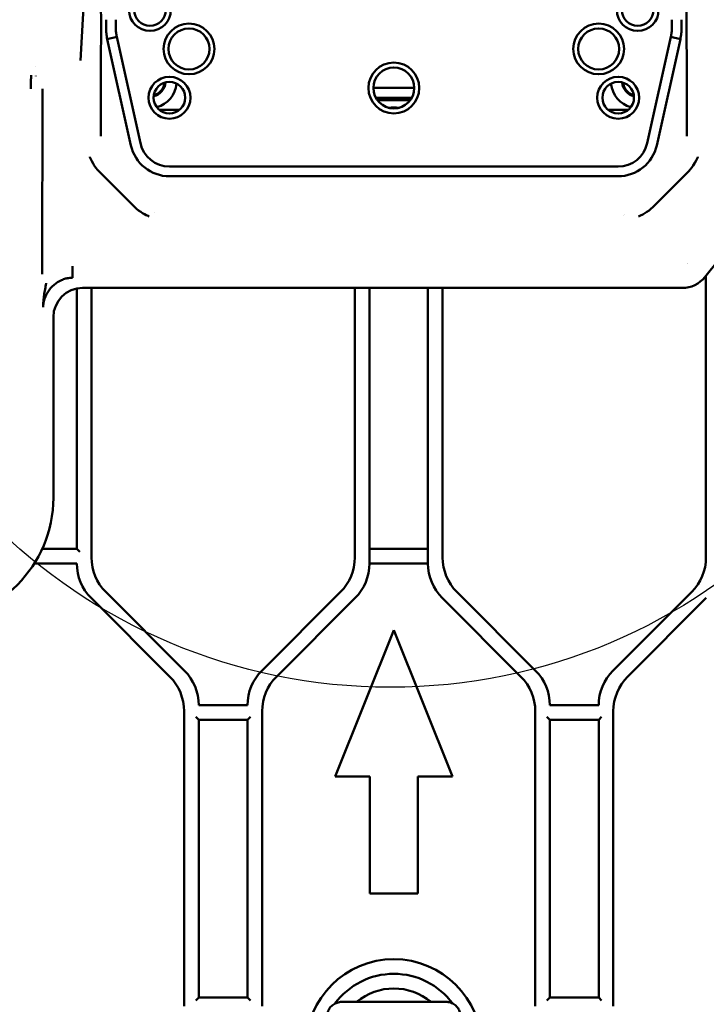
# Model space of a CAD drawing. Header units: millimetres. Extents: x 0 to 14369, y -869 to 2970.
# Tile 334 of 656: x 1751 to 1822, y 1013 to 1114. Entities that reach past the tile are written whole.
import ezdxf

# ---------------------------------------------------------------- set-up
doc = ezdxf.new("R2010")
doc.units = ezdxf.units.MM
doc.header["$LTSCALE"] = 10
doc.layers.add('Detailumgrenzung (ISO)', color=7, linetype='Continuous', lineweight=25)
doc.layers.add('Sichtbar (ISO)', color=7, linetype='Continuous', lineweight=50)

# ---------------------------------------------------------------- blocks, each defined once
blk = doc.blocks.new('2DDetail2')
at = {"layer": 'Detailumgrenzung (ISO)'}
blk.add_circle((178.915, 110.396), 5.8, dxfattribs=at)

msp = doc.modelspace()

# ---------------------------------------------------------------- linework, layer by layer
at = {"layer": 'Sichtbar (ISO)'}
for p, q in [((1757.393, 1110.21), (1757.913, 1119.282)), ((1760.018, 1113.534), (1760.018, 1114.385)), ((1761.018, 1114.385), (1761.018, 1113.534)), ((1819.018, 1114.385), (1819.018, 1113.534)), ((1760.018, 1113.534), (1760.018, 1113.414)), ((1819.018, 1113.534), (1819.018, 1113.414)), ((1761.118, 1112.617), (1760.143, 1112.401)), ((1760.143, 1112.401), (1762.564, 1101.506)), ((1761.118, 1112.617), (1763.539, 1101.723)), ((1817.917, 1112.617), (1815.494, 1101.714)), ((1816.471, 1101.506), (1818.892, 1112.401)), ((1818.892, 1112.401), (1817.917, 1112.617)), ((1752.816, 1109.571), (1752.816, 1109.572)), ((1752.816, 1108.611), (1752.816, 1108.618)), ((1753.485, 1107.296), (1753.484, 1088.3)), ((1787.418, 1107.385), (1791.618, 1107.385)), ((1787.671, 1106.385), (1791.364, 1106.385)), ((1791.205, 1106.135), (1787.83, 1106.135)), ((1787.83, 1106.135), (1791.205, 1106.135)), ((1765.486, 1105.135), (1767.55, 1105.135)), ((1811.486, 1105.135), (1813.55, 1105.135)), ((1821.417, 1088.009), (1833.016, 1102.507)), ((1812.518, 1099.334), (1766.509, 1099.334)), ((1762.829, 1095.301), (1759.434, 1098.696)), ((1766.518, 1098.335), (1812.518, 1098.335)), ((1819.602, 1098.696), (1816.206, 1095.301)), ((1764.979, 1094.594), (1764.979, 1094.594)), ((1813.018, 1094.365), (1813.018, 1094.365)), ((1813.128, 1094.379), (1813.128, 1094.379)), ((1756.573, 1087.926), (1756.573, 1089.124)), ((1821.518, 1088.135), (1821.518, 1059.266)), ((1821.518, 1088.135), (1821.518, 1059.266)), ((1757.018, 1086.825), (1757.018, 1060.145)), ((1757.018, 1060.145), (1757.018, 1086.825)), ((1757.614, 1086.885), (1819.078, 1086.885)), ((1758.518, 1059.266), (1758.518, 1086.885)), ((1758.518, 1059.266), (1758.518, 1086.885)), ((1785.518, 1086.885), (1785.518, 1059.266)), ((1785.518, 1086.885), (1785.518, 1059.266)), ((1787.018, 1058.645), (1787.018, 1086.885)), ((1787.018, 1086.885), (1787.018, 1058.645)), ((1793.018, 1086.885), (1793.018, 1058.645)), ((1793.018, 1058.645), (1793.018, 1086.885)), ((1794.518, 1059.266), (1794.518, 1086.885)), ((1794.518, 1059.266), (1794.518, 1086.885)), ((1754.618, 1065.385), (1754.618, 1083.889)), ((1757.018, 1060.145), (1753.477, 1060.145)), ((1757.318, 1059.845), (1757.018, 1060.145)), ((1793.018, 1060.145), (1787.018, 1060.145)), ((1787.018, 1060.145), (1793.018, 1060.145)), ((1752.664, 1058.645), (1757.018, 1058.645)), ((1787.018, 1058.645), (1793.018, 1058.645)), ((1793.018, 1058.645), (1787.018, 1058.645)), ((1768.053, 1047.66), (1759.982, 1055.731)), ((1768.053, 1047.66), (1759.982, 1055.731)), ((1784.053, 1055.731), (1775.982, 1047.66)), ((1784.053, 1055.731), (1775.982, 1047.66)), ((1804.053, 1047.66), (1795.982, 1055.731)), ((1804.053, 1047.66), (1795.982, 1055.731)), ((1820.053, 1055.731), (1811.982, 1047.66)), ((1820.053, 1055.731), (1811.982, 1047.66)), ((1758.482, 1055.109), (1766.553, 1047.038)), ((1758.482, 1055.109), (1766.553, 1047.038)), ((1777.482, 1047.038), (1785.553, 1055.109)), ((1785.553, 1055.109), (1777.482, 1047.038)), ((1794.482, 1055.109), (1802.553, 1047.038)), ((1802.553, 1047.038), (1794.482, 1055.109)), ((1813.482, 1047.038), (1821.553, 1055.109)), ((1813.482, 1047.038), (1821.553, 1055.109)), ((1789.518, 1051.825), (1783.518, 1036.825)), ((1783.518, 1036.825), (1789.518, 1051.825)), ((1795.518, 1036.825), (1789.518, 1051.825)), ((1789.518, 1051.825), (1795.518, 1036.825)), ((1774.518, 1044.124), (1769.518, 1044.124)), ((1810.518, 1044.124), (1805.518, 1044.124)), ((1768.018, 1043.503), (1768.018, 1013.266)), ((1768.018, 1043.503), (1768.018, 1013.266)), ((1769.218, 1042.924), (1769.518, 1042.624)), ((1769.518, 1014.145), (1769.518, 1042.624)), ((1769.518, 1042.624), (1769.518, 1014.145)), ((1769.518, 1042.624), (1774.518, 1042.624)), ((1774.518, 1042.624), (1774.818, 1042.924)), ((1774.518, 1042.624), (1774.518, 1014.145)), ((1774.518, 1014.145), (1774.518, 1042.624)), ((1776.018, 1013.266), (1776.018, 1043.503)), ((1776.018, 1043.503), (1776.018, 1013.266)), ((1804.018, 1043.503), (1804.018, 1013.266)), ((1804.018, 1013.266), (1804.018, 1043.503)), ((1805.218, 1042.924), (1805.518, 1042.624)), ((1805.518, 1014.145), (1805.518, 1042.624)), ((1805.518, 1042.624), (1805.518, 1014.145)), ((1805.518, 1042.624), (1810.518, 1042.624)), ((1810.518, 1042.624), (1810.818, 1042.924)), ((1810.518, 1042.624), (1810.518, 1014.145)), ((1810.518, 1014.145), (1810.518, 1042.624)), ((1812.018, 1013.266), (1812.018, 1043.503)), ((1812.018, 1013.266), (1812.018, 1043.503)), ((1783.518, 1036.825), (1787.043, 1036.825)), ((1787.043, 1036.825), (1783.518, 1036.825)), ((1787.043, 1036.825), (1787.043, 1024.825)), ((1787.043, 1024.825), (1787.043, 1036.825)), ((1791.993, 1036.825), (1795.518, 1036.825)), ((1791.993, 1024.825), (1791.993, 1036.825)), ((1795.518, 1036.825), (1791.993, 1036.825)), ((1791.993, 1036.825), (1791.993, 1024.825)), ((1787.043, 1024.825), (1791.993, 1024.825)), ((1791.993, 1024.825), (1787.043, 1024.825)), ((1769.518, 1014.145), (1769.218, 1013.845)), ((1774.518, 1014.145), (1769.518, 1014.145)), ((1774.818, 1013.845), (1774.518, 1014.145)), ((1794.854, 1013.708), (1784.182, 1013.708)), ((1805.518, 1014.145), (1805.218, 1013.845)), ((1810.518, 1014.145), (1805.518, 1014.145)), ((1810.818, 1013.845), (1810.518, 1014.145))]:
    msp.add_line(p, q, dxfattribs=at)
for centre, radius in [((1764.518, 1115.385), 2.15), ((1814.518, 1115.385), 2.15), ((1764.518, 1115.385), 1.621), ((1814.518, 1115.385), 1.621), ((1768.518, 1111.385), 2.6), ((1768.518, 1111.385), 2.1), ((1810.518, 1111.385), 2.6), ((1810.518, 1111.385), 2.1), ((1789.518, 1107.385), 2.6), ((1789.518, 1107.385), 2.1), ((1766.518, 1106.385), 2.15), ((1812.518, 1106.385), 2.15), ((1766.518, 1106.385), 1.621), ((1812.518, 1106.385), 1.621)]:
    msp.add_circle(centre, radius, dxfattribs=at)
for centre, radius, start, end in [((1764.518, 1108.085), 1.6, 283.9491, 355.32182), ((1764.518, 1108.085), 1.5, 285.42763, 353.8433), ((1764.518, 1108.085), 2.75, 284.62777, 354.64316), ((1814.518, 1108.085), 2.75, 185.35684, 255.37223), ((1814.518, 1108.085), 1.6, 184.67818, 256.0509), ((1814.518, 1108.085), 1.5, 186.1567, 254.57237), ((1789.518, 1097.885), 7.5, 85.65263, 94.34737), ((1789.518, 1097.885), 7.5, 85.65263, 94.34737), ((1766.518, 1102.385), 4.05, 192.52881, 270), ((1766.518, 1102.385), 3.051, 192.52881, 269.83583), ((1812.518, 1102.385), 3.051, 270, 347.30703), ((1812.518, 1102.385), 4.05, 270, 347.47119), ((1742.018, 1065.385), 12.601, 270, 0), ((1763.518, 1059.266), 5, 180, 225), ((1763.518, 1059.266), 5, 180, 225), ((1780.518, 1059.266), 5, 315, 0), ((1780.518, 1059.266), 5, 315, 0), ((1799.518, 1059.266), 5, 180, 225), ((1799.518, 1059.266), 5, 180, 225), ((1816.518, 1059.266), 5, 315, 0), ((1816.518, 1059.266), 5, 315, 0), ((1762.018, 1058.645), 5, 180, 225), ((1762.018, 1058.645), 5, 180, 225), ((1782.018, 1058.645), 5, 315, 0), ((1782.018, 1058.645), 5, 315, 0), ((1798.018, 1058.645), 5, 180, 225), ((1798.018, 1058.645), 5, 180, 225), ((1764.518, 1044.124), 5, 0, 45), ((1764.518, 1044.124), 5, 0, 45), ((1779.518, 1044.124), 5, 135, 180), ((1779.518, 1044.124), 5, 135, 180), ((1800.518, 1044.124), 5, 0, 45), ((1800.518, 1044.124), 5, 0, 45), ((1815.518, 1044.124), 5, 135, 180), ((1815.518, 1044.124), 5, 135, 180), ((1763.018, 1043.503), 5, 0, 45), ((1763.018, 1043.503), 5, 0, 45), ((1781.018, 1043.503), 5, 135, 180), ((1781.018, 1043.503), 5, 135, 180), ((1799.018, 1043.503), 5, 0, 45), ((1799.018, 1043.503), 5, 0, 45), ((1817.018, 1043.503), 5, 135, 180), ((1817.018, 1043.503), 5, 135, 180), ((1789.518, 1009.085), 9, 0, 180), ((1789.518, 1009.085), 9, 0, 180), ((1789.518, 1009.085), 7.5, 36.45074, 143.54986), ((1789.518, 1009.085), 7.5, 36.45074, 143.54986), ((1789.518, 1009.085), 6, 50.40623, 129.59377)]:
    msp.add_arc(centre, radius, start, end, dxfattribs=at)
for centre, major_axis, ratio, start_param, end_param in [((1818.929, 1090.189), (0.434, -0.903), 0.9983138, 0.2724062, 0.2724342), ((1819.074, 1089.889), (1.302, -2.708), 0.9983138, 5.8358162, 6.7304366), ((1757.622, 1083.88), (2.127, -2.127), 0.9972647, 2.357564, 3.9256213)]:
    msp.add_ellipse(centre, major_axis=major_axis, ratio=ratio, start_param=start_param, end_param=end_param, dxfattribs=at)
for points, knots in [([(1759.467, 1120.375), (1759.477, 1119.702), (1759.494, 1118.358), (1759.481, 1116.375), (1759.498, 1115.032), (1759.509, 1114.358)], [0, 0, 0, 0, 0.33333333, 0.66666667, 0.99999997, 0.99999997, 0.99999997, 0.99999997]), ([(1819.569, 1120.375), (1819.558, 1119.702), (1819.541, 1118.358), (1819.554, 1116.375), (1819.537, 1115.032), (1819.527, 1114.358)], [0, 0, 0, 0, 0.33333333, 0.66666667, 0.99999997, 0.99999997, 0.99999997, 0.99999997]), ([(1818.018, 1113.534), (1818.018, 1113.676), (1818.018, 1113.818), (1818.018, 1114.101), (1818.018, 1114.243), (1818.018, 1114.385)], [-0.085019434, -0.085019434, -0.085019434, -0.085019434, -0.042510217, -0.042510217, -0.000001, -0.000001, -0.000001, -0.000001]), ([(1759.511, 1113.414), (1759.5, 1112.193), (1759.482, 1109.752), (1759.496, 1106.092), (1759.478, 1103.652), (1759.467, 1102.432)], [0, 0, 0, 0, 0.33333333, 0.66666667, 1, 1, 1, 1]), ([(1760.018, 1113.534), (1760.018, 1113.344), (1760.028, 1113.153), (1760.07, 1112.775), (1760.102, 1112.587), (1760.143, 1112.401)], [0.000001, 0.000001, 0.000001, 0.000001, 0.05722485, 0.05722485, 0.11444977, 0.11444977, 0.11444977, 0.11444977]), ([(1761.018, 1113.534), (1761.018, 1113.38), (1761.026, 1113.226), (1761.06, 1112.92), (1761.085, 1112.768), (1761.118, 1112.617)], [-0.092487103, -0.092487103, -0.092487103, -0.092487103, -0.046244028, -0.046244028, -0.000001, -0.000001, -0.000001, -0.000001]), ([(1817.917, 1112.617), (1817.951, 1112.768), (1817.976, 1112.92), (1818.009, 1113.226), (1818.018, 1113.38), (1818.018, 1113.534)], [-0.092487, -0.092487, -0.092487, -0.092487, -0.046244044, -0.046244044, -0.000001, -0.000001, -0.000001, -0.000001]), ([(1819.018, 1113.534), (1819.018, 1113.344), (1819.007, 1113.153), (1818.965, 1112.775), (1818.934, 1112.587), (1818.892, 1112.401)], [-0.11445136, -0.11445136, -0.11445136, -0.11445136, -0.05722671, -0.05722671, -0.000001, -0.000001, -0.000001, -0.000001]), ([(1819.569, 1102.432), (1819.558, 1103.652), (1819.54, 1106.092), (1819.553, 1109.752), (1819.535, 1112.193), (1819.524, 1113.414)], [0, 0, 0, 0, 0.33333333, 0.66666667, 0.99999997, 0.99999997, 0.99999997, 0.99999997]), ([(1752.332, 1108.709), (1752.331, 1108.663), (1752.33, 1108.614), (1752.328, 1108.563), (1752.327, 1108.513), (1752.325, 1108.46), (1752.324, 1108.406), (1752.32, 1108.297), (1752.317, 1108.181), (1752.313, 1108.061), (1752.31, 1107.94), (1752.307, 1107.815), (1752.304, 1107.686), (1752.302, 1107.558), (1752.3, 1107.426), (1752.3, 1107.296)], [0.00000002, 0.00000002, 0.00000002, 0.00000002, 0.125, 0.125, 0.125, 0.25, 0.25, 0.25, 0.5, 0.5, 0.5, 0.75, 0.75, 0.75, 1, 1, 1, 1]), ([(1758.351, 1100.316), (1758.353, 1100.311), (1758.354, 1100.307), (1758.48, 1100.007), (1758.634, 1099.721), (1759.044, 1099.108), (1759.274, 1098.856), (1759.434, 1098.696)], [-0.12161019, -0.12161019, -0.12161019, -0.12161019, -0.12086389, -0.12086389, -0.06799042, -0.06799042, -0.00000866, -0.00000866, -0.00000866, -0.00000866]), ([(1819.602, 1098.696), (1819.785, 1098.88), (1820.006, 1099.129), (1820.472, 1099.826), (1820.612, 1100.142), (1820.68, 1100.306), (1820.683, 1100.313), (1820.684, 1100.316)], [-0.098144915, -0.098144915, -0.098144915, -0.098144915, -0.052483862, -0.052483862, 0, 0, 0.00088573, 0.00088573, 0.00088573, 0.00088573]), ([(1762.829, 1095.301), (1763.013, 1095.117), (1763.262, 1094.897), (1763.82, 1094.523), (1764.067, 1094.387), (1764.364, 1094.254), (1764.407, 1094.235), (1764.449, 1094.218)], [-0.20060988, -0.20060988, -0.20060988, -0.20060988, -0.08414371, -0.08414371, 0, 0, 0.01367688, 0.01367688, 0.01367688, 0.01367688]), ([(1814.587, 1094.218), (1814.591, 1094.22), (1814.595, 1094.221), (1814.896, 1094.347), (1815.181, 1094.5), (1815.774, 1094.897), (1816.023, 1095.118), (1816.206, 1095.301)], [-0.14284907, -0.14284907, -0.14284907, -0.14284907, -0.14194, -0.14194, -0.07769271, -0.07769271, -0.00000868, -0.00000868, -0.00000868, -0.00000868]), ([(1753.893, 1087.389), (1753.881, 1087.336), (1753.858, 1087.227), (1753.825, 1087.07), (1753.761, 1086.752), (1753.709, 1086.453), (1753.659, 1086.14), (1753.621, 1085.846), (1753.594, 1085.538), (1753.585, 1085.386), (1753.578, 1085.234), (1753.576, 1085.085), (1753.576, 1085.007), (1753.576, 1084.968), (1753.577, 1084.942), (1753.577, 1084.93)], [0.00001558, 0.00001558, 0.00001558, 0.00001558, 0.07265539, 0.14535009, 0.24821584, 0.35113153, 0.45409275, 0.5569489, 0.65962768, 0.73211248, 0.80450237, 0.87679014, 0.92784826, 0.9639335, 1, 1, 1, 1]), ([(1756.094, 1087.889), (1756.094, 1087.889), (1756.094, 1087.889), (1756.094, 1087.889), (1756.094, 1087.889), (1756.093, 1087.889), (1756.093, 1087.889), (1756.092, 1087.889), (1756.092, 1087.888), (1756.09, 1087.888), (1756.089, 1087.888), (1756.086, 1087.888), (1756.084, 1087.887), (1756.076, 1087.886), (1756.071, 1087.885), (1756.049, 1087.881), (1756.033, 1087.878), (1755.968, 1087.865), (1755.919, 1087.853), (1755.725, 1087.803), (1755.583, 1087.753), (1755.171, 1087.573), (1754.913, 1087.41), (1754.432, 1087.003), (1754.209, 1086.749), (1753.848, 1086.177), (1753.709, 1085.848), (1753.621, 1085.437), (1753.608, 1085.363), (1753.598, 1085.284), (1753.598, 1085.279), (1753.597, 1085.271), (1753.596, 1085.269), (1753.596, 1085.266), (1753.596, 1085.266), (1753.596, 1085.265), (1753.596, 1085.265), (1753.596, 1085.264), (1753.596, 1085.264), (1753.596, 1085.264), (1753.596, 1085.264), (1753.596, 1085.264), (1753.596, 1085.264), (1753.596, 1085.264), (1753.596, 1085.264), (1753.596, 1085.264)], [0.00190107, 0.00190107, 0.00190107, 0.00190107, 0.0019487, 0.0019487, 0.00203477, 0.00203477, 0.00220798, 0.00220798, 0.00237887, 0.00237887, 0.00272215, 0.00272215, 0.00342569, 0.00342569, 0.0051557, 0.0051557, 0.01016408, 0.01016408, 0.02518237, 0.02518237, 0.07033948, 0.07033948, 0.16009077, 0.16009077, 0.2592441, 0.2592441, 0.36305903, 0.36305903, 0.38561349, 0.38561349, 0.38738908, 0.38738908, 0.38805565, 0.38805565, 0.38822458, 0.38822458, 0.38832612, 0.38832612, 0.38837019, 0.38837019, 0.38841302, 0.38841302, 0.38845632, 0.38845632, 0.3884588, 0.3884588, 0.3884588, 0.3884588]), ([(1753.599, 1085.292), (1753.596, 1085.269), (1753.588, 1085.197), (1753.581, 1085.101), (1753.578, 1085.016), (1753.577, 1084.967), (1753.577, 1084.942), (1753.577, 1084.93)], [0.922828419, 0.922828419, 0.922828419, 0.922828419, 0.937552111, 0.968709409, 0.984335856, 0.992163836, 0.999999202, 0.999999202, 0.999999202, 0.999999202]), ([(1782.682, 1012.198), (1782.68, 1012.357), (1782.702, 1012.519), (1782.795, 1012.827), (1782.872, 1012.976), (1783.058, 1013.228), (1783.169, 1013.337), (1783.418, 1013.514), (1783.558, 1013.583), (1783.857, 1013.681), (1784.02, 1013.708), (1784.182, 1013.708)], [0, 0, 0, 0, 0.047882, 0.047882, 0.09657416, 0.09657416, 0.14208099, 0.14208099, 0.18802274, 0.18802274, 0.23645899, 0.23645899, 0.23645899, 0.23645899]), ([(1794.854, 1013.708), (1795.013, 1013.708), (1795.175, 1013.682), (1795.482, 1013.582), (1795.632, 1013.507), (1795.895, 1013.313), (1796.01, 1013.192), (1796.185, 1012.932), (1796.25, 1012.792), (1796.336, 1012.503), (1796.357, 1012.349), (1796.353, 1012.197)], [0, 0, 0, 0, 0.04790711, 0.04790711, 0.09693461, 0.09693461, 0.14578288, 0.14578288, 0.19093518, 0.19093518, 0.23639766, 0.23639766, 0.23639766, 0.23639766])]:
    msp.add_open_spline(points, degree=3, knots=knots, dxfattribs=at)
for points in [[(1759.509, 1114.358), (1759.509, 1114.043), (1759.511, 1113.728), (1759.511, 1113.414)], [(1819.524, 1113.414), (1819.524, 1113.728), (1819.527, 1114.043), (1819.527, 1114.358)], [(1756.573, 1087.926), (1756.387, 1087.926), (1756.201, 1087.909), (1756.018, 1087.874)]]:
    msp.add_open_spline(points, degree=3, dxfattribs=at)

# ---------------------------------------------------------------- block references
at = {"layer": 'Detailumgrenzung (ISO)', "xscale": 10, "yscale": 10, "zscale": 10}
msp.add_blockref('2DDetail2', (0, 0), dxfattribs=at)

doc.saveas('drawing.dxf')
